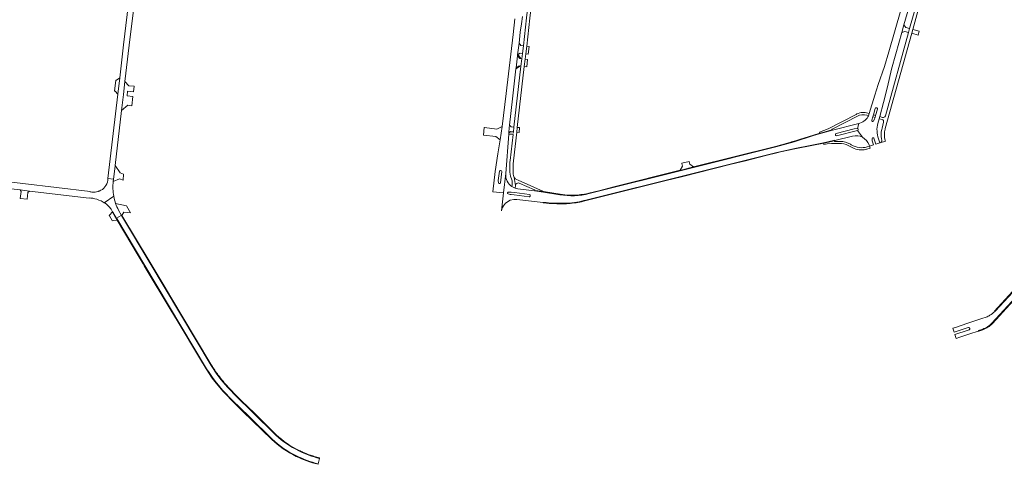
# Model space of a CAD drawing. Header units: metres. Extents: x 166325 to 190320, y 381923 to 404576.
# Tile 263 of 656: x 176365 to 177416, y 383745 to 384219. Entities that reach past the tile are written whole.
import ezdxf

# ---------------------------------------------------------------- set-up
doc = ezdxf.new("R2010")
doc.units = ezdxf.units.M
for name, color, linetype, lineweight in [('B-WE-VH-VERHARDING_ASFALT-GV', 8, 'Continuous', 18), ('B-WE-VH-VERHARDING_BETON-GV', 8, 'Continuous', 18), ('B-WE-VH-VERHARDING_BETONSTRAATSTEEN-GV', 8, 'Continuous', 18)]:
    doc.layers.add(name, color=color, linetype=linetype, lineweight=lineweight)

msp = doc.modelspace()

# ---------------------------------------------------------------- linework, layer by layer
at = {"layer": 'B-WE-VH-VERHARDING_ASFALT-GV', "flags": 128}
for points in [[(177362.046, 384436.14), (177361.462, 384433.965), (177352.829, 384401.276), (177346.752, 384375.234), (177346.337, 384373.628), (177343.056, 384360.929), (177342.89, 384360.348), (177292.683, 384184.596), (177287.944, 384169.281), (177281.293, 384150.003), (177277.544, 384138.557), (177271.714, 384118.84), (177270.871, 384116.64)], [(177366.413, 384395.696), (177360.415, 384374.429), (177358.976, 384369.323), (177354.656, 384353.57), (177352.496, 384345.69), (177351.558, 384342.268), (177339.65, 384299.415), (177337.072, 384290.136), (177335.943, 384286.075), (177325.487, 384248.447), (177323.334, 384240.698), (177320.187, 384229.375), (177314.675, 384209.539), (177313.539, 384205.45), (177288.795, 384116.409)], [(177288.58, 384102.239), (177288.716, 384102.776), (177316.969, 384204.512), (177318.098, 384208.58), (177326.76, 384239.767), (177328.91, 384247.511), (177329.193, 384248.53), (177339.355, 384285.12), (177340.493, 384289.218), (177343.061, 384298.467), (177355.916, 384344.755), (177358.074, 384352.526), (177362.486, 384368.415), (177363.912, 384373.55)], [(176495.473, 384305.279), (176497.522, 384322.685), (176491.643, 384323.363), (176490.231, 384311.403), (176481.121, 384234.26), (176479.99, 384224.689), (176476.17, 384192.34), (176472.031, 384157.109), (176469.975, 384139.606), (176459.388, 384049.492), (176465.362, 384048.811), (176466.666, 384059.965), (176467.069, 384063.639), (176473.931, 384122.108), (176475.917, 384139.085), (176477.559, 384153.13), (176482.08, 384191.8), (176486.505, 384229.316)], [(177280.738, 384108.406), (177282.128, 384113.387), (177282.747, 384115.676), (177286.932, 384130.601), (177291.233, 384147.543), (177295.53, 384166.293), (177299.86, 384182.79), (177306.275, 384205.232), (177308.627, 384213.459), (177316.364, 384240.524), (177319.724, 384252.277), (177329.272, 384285.678), (177331.573, 384293.729), (177334.354, 384303.459), (177336.615, 384311.368)], [(176903.535, 384169.112), (176904.486, 384177.009), (176905.224, 384182.65), (176906.18, 384190.851), (176909.642, 384220.565), (176915.217, 384267.949), (176915.909, 384273.828), (176912.45, 384274.192), (176911.769, 384268.336), (176911.108, 384262.648), (176910.923, 384262.635), (176910.768, 384261.524)], [(176909.979, 384254.735), (176909.865, 384253.65), (176910.037, 384253.634), (176906.074, 384220.985), (176902.613, 384191.275), (176901.624, 384183.084), (176900.939, 384177.411), (176900.05, 384169.567), (176892.51, 384104.546), (176891.911, 384099.402), (176891.753, 384098.05), (176887.117, 384098.413), (176886.991, 384096.754), (176891.56, 384096.394), (176888.363, 384068.954)], [(176893.463, 384220.063), (176891.61, 384203.19), (176884.269, 384140.473), (176879.997, 384105.064), (176877.835, 384090.742), (176875.237, 384075.967), (176872.463, 384057.16), (176869.908, 384035.274), (176881.399, 384034.404), (176883.812, 384055.073), (176886.991, 384096.754), (176887.117, 384098.413), (176887.128, 384098.557), (176887.512, 384103.6), (176887.846, 384106.526), (176891.034, 384134.449), (176894.745, 384166.528), (176894.896, 384167.681), (176896.362, 384180.349), (176896.43, 384181.085), (176896.494, 384181.609), (176898, 384193.979), (176899.368, 384205.67), (176900.544, 384214.611), (176901.707, 384222.536)], [(176891.921, 384068.473), (176895.478, 384099.002), (176896.076, 384104.137), (176903.535, 384169.112)], [(177274.36, 384111.719), (177275.399, 384115.38), (177276.015, 384117.553), (177277.928, 384124.295)], [(177258.352, 384118.471), (177257.524, 384118.046), (177227.66, 384102.732), (177218.694, 384098.864), (177218.931, 384097.948), (177221.945, 384098.839), (177231.789, 384101.494)], [(177231.914, 384102.326), (177258.946, 384116.178)], [(177268.94, 384117.205), (177270.871, 384116.64), (177271.714, 384118.84), (177267.199, 384120.006)], [(177280.351, 384123.61), (177278.41, 384116.849), (177277.791, 384114.695), (177277.382, 384113.268), (177276.179, 384110.905)], [(177285.75, 384114.756), (177282.747, 384115.676), (177282.128, 384113.387), (177285.25, 384112.544)], [(177236.184, 384097.683), (177255.459, 384102.508), (177259.042, 384102.8), (177260.536, 384108.393), (177232.271, 384101.334), (177232.317, 384101.142), (177221.988, 384098.321), (177212.096, 384095.393), (177191.453, 384088.83), (177171.836, 384083.369), (177079.938, 384060.315), (176972.704, 384033.445)], [(177261.718, 384108.688), (177260.536, 384108.393), (177259.042, 384102.8)], [(177286.931, 384109.586), (177285.238, 384103.164), (177284.918, 384101.952)], [(177234.916, 384090.118), (177253.901, 384094.885)], [(177264.4, 384093.556), (177259.185, 384100.849), (177236.762, 384095.261)], [(177259.185, 384100.849), (177264.4, 384093.556)], [(177274.703, 384092.318), (177275.018, 384092.945)], [(176967.245, 384025.934), (176969.35, 384026.462), (177080.666, 384054.355), (177173.06, 384077.51), (177192.248, 384081.767), (177210.331, 384085.118), (177222.936, 384087.63), (177234.885, 384090.355), (177234.916, 384090.118)], [(177234.492, 384089.73), (177223.054, 384087.132), (177223.307, 384085.911), (177226.624, 384086.589), (177231.34, 384086.928), (177239.497, 384086.803), (177242.03, 384086.764)], [(177240.614, 384089.128), (177234.956, 384089.117)], [(177252.496, 384085.57), (177251.65, 384086.125)], [(177269.204, 384080.927), (177272.582, 384081.954), (177271.873, 384084.126), (177269.565, 384083.375)], [(177271.367, 384085.588), (177271.873, 384084.126), (177276.1, 384085.397), (177275.349, 384087.657)], [(177276.379, 384092.628), (177278.526, 384086.14), (177282.828, 384087.54), (177281.328, 384092.052)], [(177283.321, 384087.704), (177288.906, 384089.571), (177288.665, 384090.292)], [(177284.653, 384091.758), (177284.959, 384090.542)], [(176876.092, 384044.838), (176875.876, 384047.615), (176877.007, 384057.287)], [(176878.053, 384058.1), (176878.695, 384058.006)], [(176879.482, 384056.929), (176878.085, 384045.008)], [(176883.733, 384054.043), (176883.812, 384055.073), (176881.399, 384034.404), (176879.128, 384014.945)], [(176888.856, 384052.096), (176890.148, 384048.141), (176890.502, 384047.058)], [(176890.727, 384042.909), (176890.42, 384040.927), (176893.879, 384039.277), (176894.19, 384042.188), (176892.94, 384050.828)], [(176892.94, 384050.828), (176894.19, 384042.188)], [(176893.879, 384039.277), (176890.42, 384040.927)], [(176896.999, 384047.738), (176895.434, 384048.424)], [(176914.815, 384036.763), (176924.087, 384035.597), (176924.036, 384035.883), (176896.999, 384047.738)], [(176898.272, 384044.649), (176914.593, 384037.547)], [(176908.796, 384030.122), (176892.891, 384032.013), (176889.426, 384032.425), (176888.439, 384032.542), (176886.277, 384033.067)], [(176886.506, 384035.038), (176888.758, 384035.012), (176889.738, 384034.896), (176893.208, 384034.487), (176909.115, 384032.613)], [(176941.596, 384032.216), (176923.97, 384035.091), (176914.323, 384036.328), (176914.343, 384036.521), (176896.588, 384038.65)], [(176909.964, 384031.591), (176909.904, 384031.003)], [(176888.626, 384026.337), (176892.317, 384027.217), (176895.637, 384027.179), (176923.908, 384023.856), (176923.93, 384024.05)], [(176473.797, 384010.041), (176473.68, 384010.236), (176468.584, 384007.187), (176468.734, 384006.938), (176498.769, 383956.835), (176564.688, 383846.635)], [(176569.598, 383850.023), (176504.049, 383959.648), (176473.797, 384010.041)], [(177402.546, 383895.124), (177432.196, 383927.614), (177433.656, 383929.214)], [(177428.914, 383932.915), (177406.399, 383908.224), (177406.168, 383908.433), (177405.54, 383907.802)], [(177396.45, 383901.59), (177391.902, 383900.083), (177376.94, 383895.118), (177363.534, 383890.699), (177362.396, 383890.343), (177360.73, 383889.954), (177362.239, 383885.512), (177376.097, 383890.093), (177377.485, 383890.552)], [(177378.233, 383888.205), (177377.233, 383887.877), (177362.973, 383883.201), (177364.494, 383878.812), (177368.15, 383880.105), (177379.062, 383883.738), (177387.932, 383886.567), (177388.39, 383886.718), (177388.206, 383887.306), (177392.655, 383888.787)], [(177378.711, 383889.919), (177378.864, 383889.453)], [(176638.661, 383775.816), (176613.022, 383800.839), (176596.498, 383816.84), (176588.042, 383825.853), (176587.063, 383826.896)], [(176683.61, 383745.089), (176685.174, 383750.869)]]:
    msp.add_lwpolyline(points, dxfattribs=at)
at = {"layer": 'B-WE-VH-VERHARDING_ASFALT-GV'}
for points in [[(177277.928, 384124.295, -0.40392777), (177279.174, 384124.972)], [(177279.671, 384124.828, -0.40245151), (177280.351, 384123.61)], [(177264.736, 384120.075, 0.10002204), (177258.352, 384118.471)], [(177258.946, 384116.178, -0.1774248), (177268.94, 384117.205)], [(177270.871, 384116.64, -0.21771201), (177261.718, 384108.688)], [(177267.199, 384120.006, 0.03695194), (177264.736, 384120.075)], [(177288.795, 384116.409, -0.41437326), (177285.75, 384114.756)], [(177281.328, 384092.052, -0.1388499), (177280.738, 384108.406)], [(177285.25, 384112.544, -0.40152384), (177286.931, 384109.586)], [(177231.789, 384101.494, -0.4866296), (177231.914, 384102.326)], [(177253.901, 384094.885, -0.18355403), (177264.4, 384093.556)], [(177259.042, 384102.8, -0.80921981), (177259.185, 384100.849)], [(177264.4, 384093.556, -0.18365876), (177271.367, 384085.588)], [(177275.018, 384092.945, -0.42080758), (177276.379, 384092.628)], [(177284.918, 384101.952, 0.10360827), (177284.653, 384091.758)], [(177288.665, 384090.292, -0.12751965), (177288.58, 384102.239)], [(177234.956, 384089.117, -0.46690649), (177234.492, 384089.73)], [(177251.65, 384086.125, 0.1299541), (177240.614, 384089.128)], [(177242.03, 384086.764, -0.1225888), (177251.321, 384083.667)], [(177251.321, 384083.667, 0.03481934), (177254.01, 384082.183)], [(177269.565, 384083.375, -0.21970953), (177252.496, 384085.57)], [(177275.349, 384087.657, -0.0870568), (177274.703, 384092.318)], [(177284.959, 384090.542, -0.37329454), (177283.321, 384087.704)], [(177254.01, 384082.183, 0.16240117), (177267.9, 384080.608)], [(177267.9, 384080.608, 0.01480988), (177269.204, 384080.927)], [(176888.363, 384068.954, 0.06519483), (176888.856, 384052.096)], [(176891.864, 384055.814, -0.0338886), (176891.921, 384068.473)], [(176877.007, 384057.287, -0.39834853), (176878.053, 384058.1)], [(176878.695, 384058.006, -0.38945541), (176879.482, 384056.929)], [(176890.42, 384040.927, -0.26236251), (176883.733, 384054.043)], [(176892.036, 384052.894, -0.10115494), (176891.864, 384055.814)], [(176892.94, 384050.828, -0.07744262), (176892.036, 384052.894)], [(176895.434, 384048.424, -0.11948489), (176892.94, 384050.828)], [(176878.085, 384045.008, -0.81379115), (176876.092, 384044.838)], [(176890.502, 384047.058, -0.10303141), (176890.727, 384042.909)], [(176894.19, 384042.188, -0.48735326), (176898.272, 384044.649)], [(176886.277, 384033.067, -0.82134645), (176886.506, 384035.038)], [(176896.588, 384038.65, -0.04690529), (176893.879, 384039.277)], [(176909.904, 384031.003, -0.41453113), (176908.796, 384030.122)], [(176909.115, 384032.613, -0.39321174), (176909.964, 384031.591)], [(176914.593, 384037.547, -0.44369687), (176914.815, 384036.763)], [(176972.704, 384033.445, -0.10039043), (176941.596, 384032.216)], [(176879.128, 384014.945, -0.259077), (176888.626, 384026.337)], [(176946.662, 384023.109, 0.04940963), (176967.245, 384025.934)], [(177405.54, 383907.802, -0.06018061), (177400.37, 383903.63)], [(177400.37, 383903.63, -0.04047523), (177396.45, 383901.59)], [(177377.485, 383890.552, -0.40638709), (177378.711, 383889.919)], [(177378.864, 383889.453, -0.40806074), (177378.233, 383888.205)], [(176685.174, 383750.869, -0.05522635), (176663.081, 383758.921)]]:
    msp.add_lwpolyline(points, format="xyb", dxfattribs=at)
at = {"layer": 'B-WE-VH-VERHARDING_ASFALT-GV', "flags": 128}
msp.add_lwpolyline([(177278.41, 384116.849), (177276.015, 384117.553), (177275.399, 384115.38), (177277.791, 384114.695)], close=True, dxfattribs=at)
at = {"layer": 'B-WE-VH-VERHARDING_BETON-GV', "flags": 128}
for points in [[(176896.43, 384181.085), (176896.362, 384180.349), (176898.902, 384177.675), (176899.581, 384178.355), (176897.185, 384181.057)], [(176897.993, 384169.816), (176894.896, 384167.681), (176894.745, 384166.528), (176898.497, 384168.972)]]:
    msp.add_lwpolyline(points, close=True, dxfattribs=at)
at = {"layer": 'B-WE-VH-VERHARDING_BETONSTRAATSTEEN-GV', "flags": 128}
for points in [[(177314.675, 384209.539), (177310.826, 384210.615), (177308.627, 384213.459), (177306.275, 384205.232), (177309.715, 384206.503), (177313.539, 384205.45)], [(177324.846, 384206.713), (177318.098, 384208.58), (177316.969, 384204.512), (177323.714, 384202.642)], [(176902.613, 384191.275), (176900.055, 384191.586), (176898, 384193.979), (176896.494, 384181.609), (176899.056, 384183.382), (176901.624, 384183.084)], [(176908.796, 384190.52), (176908.69, 384190.534), (176906.18, 384190.851), (176905.224, 384182.65), (176907.733, 384182.36), (176907.835, 384182.348)], [(176900.939, 384177.411), (176898.902, 384177.675), (176896.362, 384180.349), (176894.896, 384167.681), (176897.993, 384169.816), (176900.05, 384169.567)], [(176907.165, 384176.653), (176904.486, 384177.009), (176903.535, 384169.112), (176906.234, 384168.747)], [(176472.031, 384157.109), (176468.361, 384154.609), (176467.927, 384154.656), (176466.533, 384142.751), (176466.962, 384142.702), (176469.975, 384139.606)], [(176485.98, 384136.964), (176479.984, 384137.672), (176480.397, 384142.714), (176486.626, 384142.163), (176487.297, 384147.976), (176481.649, 384148.506), (176477.559, 384153.13), (176475.917, 384139.085), (176473.931, 384122.108), (176480.732, 384127.751), (176484.749, 384127.292)], [(176879.997, 384105.064), (176874.159, 384102.393), (176861.312, 384104.009), (176860.951, 384104.054), (176860.05, 384095.986), (176873.222, 384094.437), (176877.835, 384090.742)], [(176892.51, 384104.546), (176889.577, 384104.89), (176887.846, 384106.526), (176887.512, 384103.6), (176887.128, 384098.557), (176889.016, 384099.743), (176891.911, 384099.402)], [(176898.599, 384103.864), (176898.361, 384103.89), (176896.076, 384104.137), (176895.478, 384099.002), (176897.994, 384098.73)], [(176472.382, 384055.608), (176467.069, 384063.639), (176466.666, 384059.965), (176465.362, 384048.811), (176465.084, 384046.434), (176471.768, 384049.061), (176475.565, 384047.74), (176476.101, 384054.273)], [(177079.498, 384067.366), (177079.409, 384067.739), (177071.535, 384065.795), (177071.623, 384065.449), (177072.323, 384062.816), (177069.959, 384058.336), (177072.264, 384058.913), (177084.226, 384061.907), (177080.124, 384064.748)], [(176375.674, 384036.183), (176365.613, 384037.377), (176366.708, 384035.675), (176365.891, 384028.254), (176373.053, 384027.439), (176373.909, 384034.784)], [(176464.187, 384013.564), (176464.471, 384013.732), (176464.354, 384013.929), (176461.238, 384010.296), (176460.871, 384010.04), (176460.901, 384009.916), (176463.983, 384004.733), (176464.752, 384004.367), (176465.281, 384004.687), (176469.178, 384005.184), (176469.062, 384005.395)]]:
    msp.add_lwpolyline(points, close=True, dxfattribs=at)
for points in [[(177277.928, 384124.295), (177276.015, 384117.553), (177278.41, 384116.849), (177280.351, 384123.61)], [(177279.671, 384124.828), (177279.174, 384124.972)], [(177277.791, 384114.695), (177275.399, 384115.38), (177274.36, 384111.719)], [(177276.179, 384110.905), (177277.382, 384113.268), (177277.791, 384114.695)], [(177231.789, 384101.494), (177221.945, 384098.839), (177218.931, 384097.948), (177212.026, 384095.908), (177197.179, 384091.191), (177191.762, 384089.47), (177191.355, 384089.341), (177188.802, 384088.621), (177187.031, 384088.122), (177171.734, 384083.809), (177084.226, 384061.907), (177072.264, 384058.913), (177069.959, 384058.336), (176999.173, 384040.62), (176984.535, 384036.956), (176972.608, 384033.971)], [(176972.704, 384033.445), (177079.938, 384060.315), (177171.836, 384083.369), (177191.453, 384088.83), (177212.096, 384095.393)], [(177212.096, 384095.393), (177221.988, 384098.321), (177232.317, 384101.142), (177232.271, 384101.334)], [(177235.467, 384096.465), (177235.62, 384095.906)], [(177259.042, 384102.8), (177255.459, 384102.508), (177236.184, 384097.683)], [(177236.762, 384095.261), (177259.185, 384100.849)], [(177234.804, 384090.09), (177234.916, 384090.118), (177234.885, 384090.355), (177222.936, 384087.63), (177210.331, 384085.118), (177192.248, 384081.767), (177173.06, 384077.51), (177080.666, 384054.355), (176969.35, 384026.462), (176967.245, 384025.934)], [(177124.293, 384064.768), (177139.53, 384068.585), (177161.205, 384074.015), (177173.179, 384077.015), (177177.088, 384077.88), (177192.377, 384081.265), (177210.496, 384084.633), (177223.054, 384087.132), (177234.492, 384089.73)], [(176966.769, 384025.304), (176969.465, 384025.979), (177035.026, 384042.404), (177054.876, 384047.377), (177071.318, 384051.496), (177124.293, 384064.768)], [(176312.825, 384043.918), (176313.288, 384043.874), (176314.129, 384043.795), (176314.096, 384043.492), (176334.892, 384041.023), (176346.908, 384039.597), (176365.613, 384037.377), (176375.674, 384036.183), (176439.242, 384028.637), (176439.291, 384028.933), (176441.282, 384028.674), (176443.134, 384028.433)], [(176442.269, 384035.031), (176440.282, 384035.293), (176440.326, 384035.582), (176332.325, 384048.387)], [(176465.084, 384046.434), (176465.362, 384048.811), (176459.388, 384049.492), (176459.188, 384047.793)], [(176452.001, 384025.715), (176455.521, 384023.762), (176465.573, 384030.67)], [(176465.573, 384030.67), (176455.521, 384023.762), (176455.64, 384023.696)], [(176941.706, 384032.708), (176924.087, 384035.597), (176914.815, 384036.763), (176914.343, 384036.521), (176914.323, 384036.328), (176923.97, 384035.091), (176941.596, 384032.216)], [(176479.031, 384020.385), (176467.623, 384022.789)], [(176470.624, 384015.73), (176473.969, 384010.165), (176474.205, 384010.333), (176474.336, 384010.115), (176476.431, 384013.502), (176483.541, 384012.824), (176479.031, 384020.385)], [(176923.93, 384024.05), (176923.908, 384023.856)], [(176462.445, 384017.151), (176462.712, 384016.7), (176464.354, 384013.929), (176464.471, 384013.732), (176468.562, 384006.831), (176468.734, 384006.938), (176468.584, 384007.187), (176473.68, 384010.236), (176473.797, 384010.041), (176473.969, 384010.165), (176470.624, 384015.73)], [(176468.734, 384006.938), (176468.562, 384006.831), (176464.471, 384013.732), (176464.187, 384013.564), (176469.062, 384005.395), (176469.178, 384005.184), (176491.677, 383967.506), (176497.008, 383958.575), (176498.221, 383956.543), (176526.558, 383909.252), (176533.194, 383898.178), (176558.179, 383856.482), (176564.279, 383846.302)], [(176526.596, 383922.856), (176519.219, 383935.172), (176504.436, 383959.854), (176474.336, 384010.115), (176474.205, 384010.333), (176473.969, 384010.165), (176473.797, 384010.041), (176504.049, 383959.648), (176569.598, 383850.023)], [(176564.688, 383846.635), (176498.769, 383956.835), (176468.734, 384006.938)], [(177402.979, 383894.68), (177432.687, 383927.214), (177433.892, 383928.534)], [(177428.525, 383933.414), (177405.294, 383908.013), (177405.54, 383907.802), (177406.168, 383908.433), (177406.399, 383908.224), (177428.914, 383932.915)], [(176570.058, 383850.292), (176568.236, 383853.334), (176526.596, 383922.856)], [(177392.655, 383888.787), (177388.206, 383887.306), (177388.39, 383886.718), (177392.919, 383888.213)], [(176574.864, 383831.115), (176582.11, 383822.676), (176585.487, 383819.076), (176591.412, 383812.761), (176593.377, 383810.858), (176603.486, 383801.067), (176634.116, 383771.202)], [(176634.493, 383771.563), (176610.007, 383795.495), (176591.836, 383813.099), (176582.466, 383823.05)], [(176639.033, 383776.156), (176615.258, 383799.39), (176602.404, 383811.859), (176601.864, 383812.382), (176596.822, 383817.267), (176588.391, 383826.222), (176587.662, 383826.996)], [(176685.174, 383750.869), (176685.284, 383751.378)], [(176683.513, 383744.573), (176683.61, 383745.089)]]:
    msp.add_lwpolyline(points, dxfattribs=at)
at = {"layer": 'B-WE-VH-VERHARDING_BETONSTRAATSTEEN-GV'}
for points in [[(177274.36, 384111.719, 0.84173457), (177276.179, 384110.905)], [(177232.271, 384101.334, -0.25778195), (177231.789, 384101.494)], [(177236.184, 384097.683, 0.41099864), (177235.467, 384096.465)], [(177235.62, 384095.906, 0.38891535), (177236.762, 384095.261)], [(177234.492, 384089.73, -0.25240752), (177234.804, 384090.09)], [(176459.188, 384047.793, -0.27981031), (176450, 384036.144)], [(176465.573, 384030.67, -0.07390229), (176465.084, 384046.434)], [(176448.972, 384035.791, -0.09437673), (176442.269, 384035.031)], [(176450, 384036.144, -0.0148452), (176448.972, 384035.791)], [(176467.623, 384022.789, -0.03803422), (176465.573, 384030.67)], [(176962.062, 384032.147, -0.0652233), (176941.706, 384032.708)], [(176969.948, 384033.37, -0.02539356), (176962.062, 384032.147)], [(176972.608, 384033.971, -0.00871154), (176969.948, 384033.37)], [(176443.134, 384028.433, -0.07011137), (176452.001, 384025.715)], [(176455.64, 384023.696, -0.12855265), (176462.445, 384017.151)], [(176470.624, 384015.73, -0.0358123), (176467.623, 384022.789)], [(176923.908, 384023.856, -0.27101858), (176924.33, 384023.496)], [(176946.662, 384023.109, -0.0252951), (176923.93, 384024.05)], [(176924.33, 384023.496, 0.01165646), (176935.607, 384022.794)], [(176935.607, 384022.794, 0.00573637), (176941.186, 384022.64)], [(176941.186, 384022.64, 0.00544839), (176946.693, 384022.612)], [(176946.693, 384022.612, 0.00503497), (176948.684, 384022.7)], [(176948.684, 384022.7, 0.00450876), (176950.672, 384022.827)], [(176950.672, 384022.827, 0.03969422), (176966.769, 384025.304)], [(177402.546, 383895.124, -0.10729559), (177392.655, 383888.787)], [(177392.919, 383888.213, 0.10850464), (177402.979, 383894.68)], [(176564.279, 383846.302, 0.03147808), (176574.864, 383831.115)], [(176582.466, 383823.05, -0.05128181), (176564.688, 383846.635)], [(176569.598, 383850.023, 0.05087964), (176587.063, 383826.896)], [(176577.04, 383839.812, -0.02246501), (176570.058, 383850.292)], [(176587.662, 383826.996, -0.02966906), (176577.04, 383839.812)], [(176634.116, 383771.202, 0.07889376), (176660.325, 383753.077)], [(176660.515, 383753.56, -0.0790645), (176634.493, 383771.563)], [(176638.661, 383775.816, 0.08077485), (176663.081, 383758.921)], [(176663.296, 383759.375, -0.08006467), (176639.033, 383776.156)], [(176667.639, 383757.349, -0.01110591), (176663.296, 383759.375)], [(176674.07, 383754.771, -0.01624199), (176667.639, 383757.349)], [(176660.325, 383753.077, 0.05546489), (176683.513, 383744.573)], [(176683.61, 383745.089, -0.05519757), (176660.515, 383753.56)], [(176679.21, 383753.048, -0.01300809), (176674.07, 383754.771)], [(176685.284, 383751.378, -0.01478494), (176679.21, 383753.048)]]:
    msp.add_lwpolyline(points, format="xyb", dxfattribs=at)

doc.saveas('drawing.dxf')
